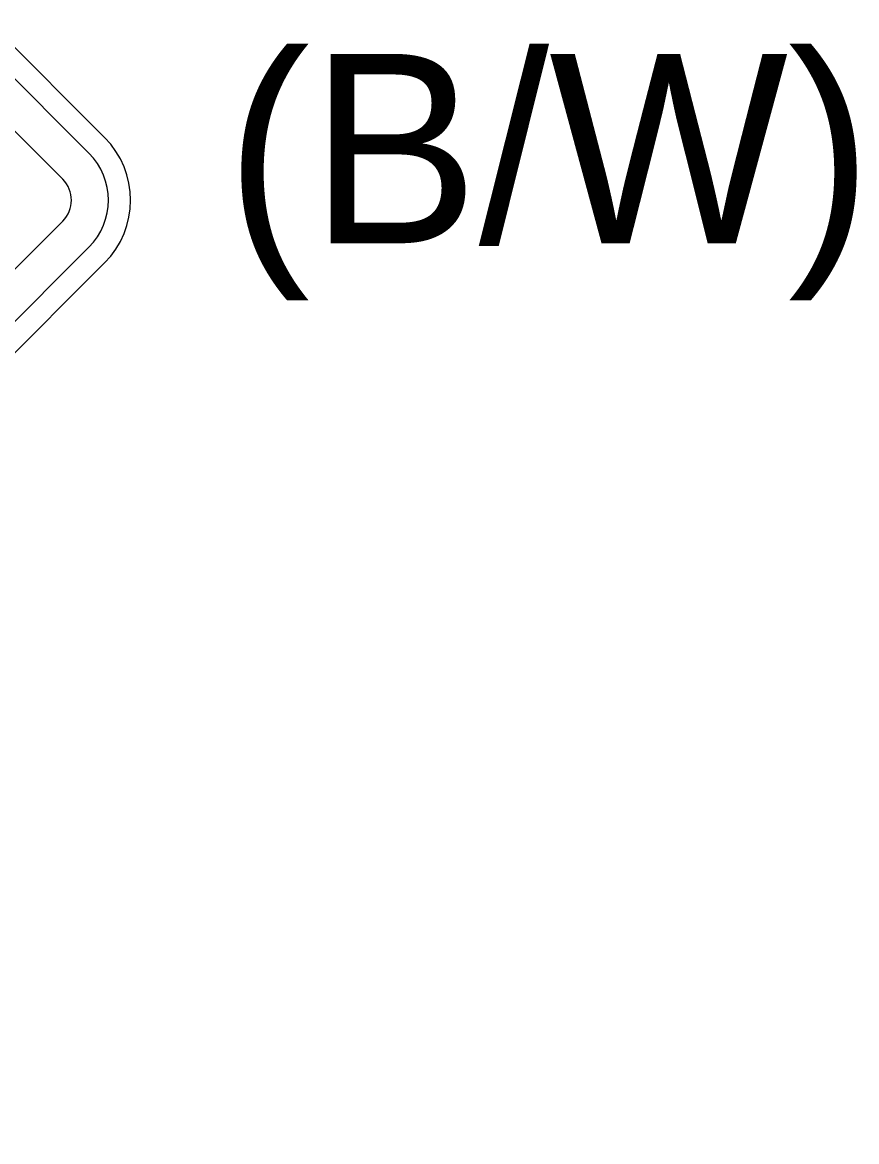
# Model space of a CAD drawing. Extents: x 99958 to 100136, y 99935 to 100013.
# Drawn here: x 100090.1614 to 100090.4787, y 99975.1102 to 99975.5358 of the extents above; entities that cross this region are included whole.
import ezdxf

# ---------------------------------------------------------------- set-up
doc = ezdxf.new("R2010")
doc.units = 0
doc.layers.add('TR_SN_ConstructionSigns', color=7, linetype='Continuous')

msp = doc.modelspace()

# ---------------------------------------------------------------- linework, layer by layer
at = {"layer": 'TR_SN_ConstructionSigns'}
for p, q in [((100090.19271, 99975.49203), (100089.8586, 99975.82614)), ((100090.18674, 99975.48606), (100089.85263, 99975.82017)), ((100089.84269, 99975.81023), (100090.1768, 99975.47612)), ((100090.1768, 99975.46021), (100089.84269, 99975.1261)), ((100089.85263, 99975.11616), (100090.18674, 99975.45027)), ((100089.8586, 99975.11019), (100090.19271, 99975.4443))]:
    msp.add_line(p, q, dxfattribs=at)
for radius in [0.03375, 0.02531, 0.01125]:
    msp.add_arc((100090.16884, 99975.46817), radius, 315, 45, dxfattribs=at)

# ---------------------------------------------------------------- texts
msp.add_text('(B/W)', height=0.072, rotation=360, dxfattribs=at).set_placement((100090.23873, 99975.45181))

doc.saveas('drawing.dxf')
